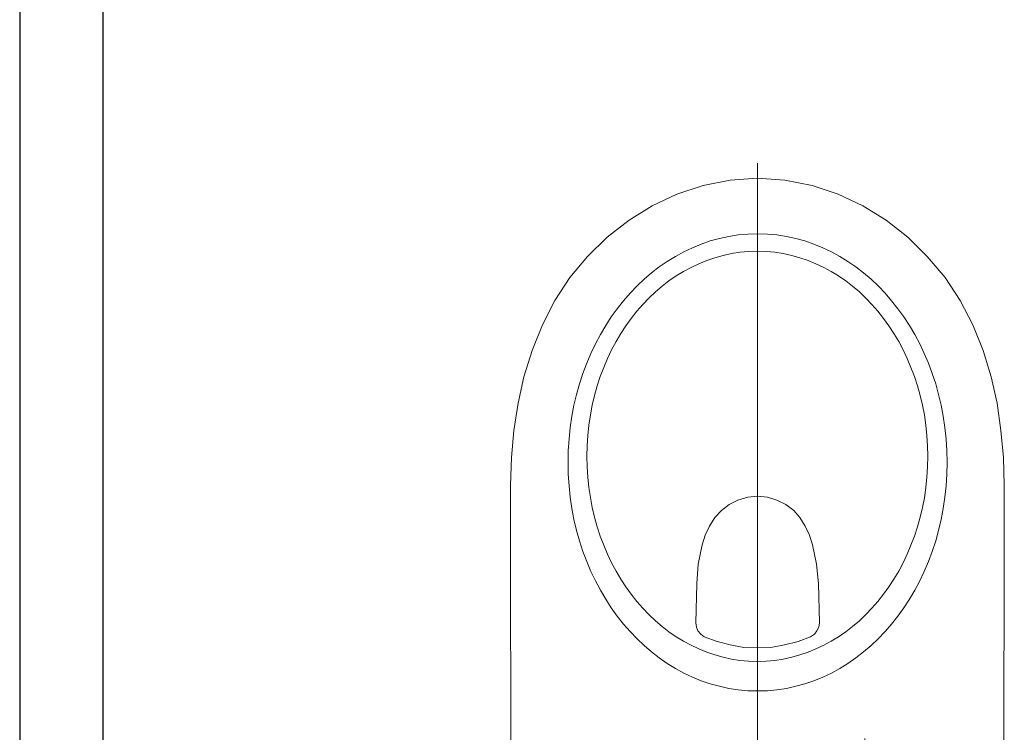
# Model space of a CAD drawing. Header units: millimetres. Extents: x 23192 to 177760, y -399809 to -79279.
# Tile 635 of 656: x 74545 to 74616, y -197673 to -197621. Entities that reach past the tile are written whole.
import ezdxf

# ---------------------------------------------------------------- set-up
doc = ezdxf.new("R2010")
doc.units = ezdxf.units.MM
doc.layers.get('0').update_dxf_attribs({"lineweight": 0})
doc.layers.add('!! 1_zabudowa GK', color=33, linetype='Continuous')
doc.layers.add('!! 2_wypos-sanitarne', color=240, linetype='Continuous', lineweight=9)

# ---------------------------------------------------------------- blocks, each defined once
blk = doc.blocks.new('A$C324a30b8')
for points in [[(0, 0.01049), (0, -0.71083)], [(0.17552, 0), (0.17692, -0.11958), (0.17797, -0.23916), (0.17832, -0.47832), (0.17762, -0.49825), (0.17587, -0.51783), (0.17273, -0.53741), (0.16853, -0.55664), (0.16259, -0.57552), (0.15524, -0.59405), (0.14615, -0.61153), (0.13531, -0.62832), (0.12272, -0.64335), (0.10839, -0.65734), (0.09266, -0.66958), (0.07587, -0.68007), (0.05804, -0.68846), (0.03916, -0.69475), (0.01958, -0.6986), (0, -0.7), (-0.01993, -0.6986), (-0.03951, -0.69475), (-0.05839, -0.68846), (-0.07622, -0.68007), (-0.09301, -0.66958), (-0.10874, -0.65734), (-0.12272, -0.64335), (-0.13566, -0.62832), (-0.1465, -0.61153), (-0.15559, -0.59405), (-0.16294, -0.57552), (-0.16888, -0.55664), (-0.17308, -0.53741), (-0.17587, -0.51783), (-0.17762, -0.49825), (-0.17832, -0.47832), (-0.17797, -0.23916), (-0.17727, -0.11958), (-0.17552, 0)], [(-0.17552, 0), (0.17552, 0)], [(-0.07762, -0.24458), (-0.07762, -0.29545)], [(0.07727, -0.24755), (0.07727, -0.293)], [(-0.10385, -0.26993), (-0.0514, -0.26993)], [(0.05104, -0.26993), (0.10244, -0.26993)]]:
    blk.add_lwpolyline(points)
for points in [[(-0.07762, -0.27727), (-0.07483, -0.27692), (-0.07238, -0.27517), (-0.07063, -0.27272), (-0.06993, -0.26993), (-0.07063, -0.26713), (-0.07238, -0.26468), (-0.07483, -0.26294), (-0.07762, -0.26224), (-0.08042, -0.26294), (-0.08287, -0.26468), (-0.08462, -0.26713), (-0.08497, -0.26993), (-0.08462, -0.27272), (-0.08287, -0.27517), (-0.08042, -0.27692)], [(-0.04476, -0.37902), (-0.04441, -0.37588), (-0.04301, -0.37308), (-0.04126, -0.37063), (-0.03846, -0.36888), (-0.02937, -0.36538), (-0.01958, -0.36294), (-0.00979, -0.36119), (0, -0.36084), (0.00979, -0.36119), (0.01958, -0.36294), (0.02902, -0.36538), (0.03846, -0.36888), (0.04091, -0.37063), (0.04301, -0.37308), (0.04405, -0.37588), (0.04441, -0.37902), (0.0437, -0.40734), (0.04266, -0.42133), (0.03986, -0.43531), (0.03776, -0.44231), (0.03461, -0.4486), (0.03077, -0.4549), (0.02587, -0.46014), (0.02028, -0.46434), (0.01399, -0.46748), (0.00699, -0.46958), (0, -0.47028), (-0.00734, -0.46958), (-0.01399, -0.46748), (-0.02063, -0.46434), (-0.02622, -0.46014), (-0.03077, -0.4549), (-0.03461, -0.4486), (-0.03776, -0.44231), (-0.03986, -0.43531), (-0.04266, -0.42133), (-0.04405, -0.40734)]]:
    blk.add_lwpolyline(points, close=True)
blk.add_circle((0.07744, -0.26975), 0.00752)
for centre, major_axis, ratio in [((-0.00018, -0.49476), (0, -0.16504), 0.829441), ((0, -0.49913), (0, -0.14808), 0.831158)]:
    blk.add_ellipse(centre, major_axis=major_axis, ratio=ratio, start_param=0, end_param=6.283185)

msp = doc.modelspace()

# ---------------------------------------------------------------- linework, layer by layer
at = {"layer": '!! 1_zabudowa GK'}
for points in [[(74545.04643, -197571.0883), (74545.04643, -197721.0883)], [(74551.04643, -197571.0883), (74551.04643, -197721.0883)]]:
    msp.add_lwpolyline(points, dxfattribs=at)

# ---------------------------------------------------------------- block references
at = {"layer": '!! 2_wypos-sanitarne', "xscale": 100, "yscale": 100, "zscale": 100, "rotation": 180}
msp.add_blockref('A$C324a30b8', (74598.31195, -197702.80925), dxfattribs=at)

doc.saveas('drawing.dxf')
